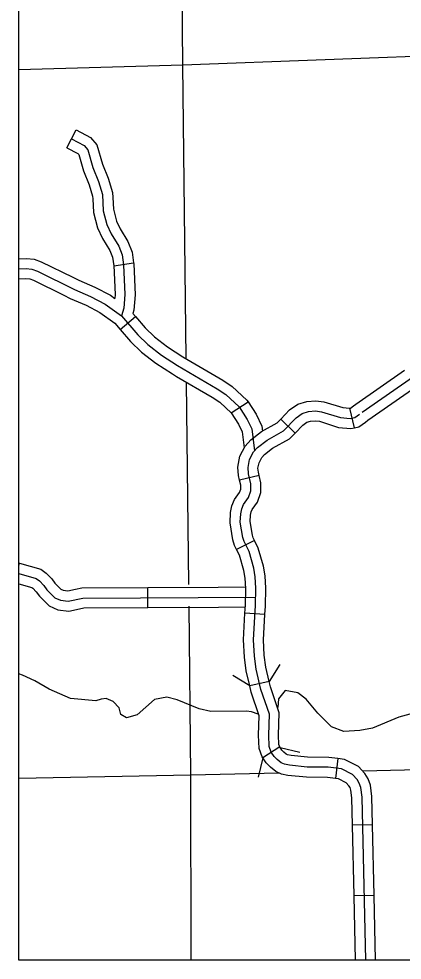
# Model space of a CAD drawing. Extents: x 1212896 to 1368412, y 378476 to 478763.
# Drawn here: x 1257400 to 1260272, y 388319 to 395366 of the extents above; entities that cross this region are included whole.
import ezdxf

# ---------------------------------------------------------------- set-up
doc = ezdxf.new("R2010")
doc.units = 0
for name, color, linetype in [('1', 7, 'Continuous'), ('Level 32', 7, 'Continuous'), ('Level 35', 7, 'Continuous'), ('Level 38', 7, 'Continuous'), ('Level 45', 7, 'Continuous'), ('Level 5', 7, 'Continuous')]:
    doc.layers.add(name, color=color, linetype=linetype)

msp = doc.modelspace()

# ---------------------------------------------------------------- linework, layer by layer
at = {"layer": '1'}
msp.add_lwpolyline([(1257400.3, 437504), (1319317.3, 437504), (1319317.3, 388319.3), (1257400.3, 388319.3)], close=True, dxfattribs=at)
at = {"layer": 'Level 32'}
for p, q in [((1259914.5, 392305), (1259879.5, 392450.8)), ((1259469.8, 392265.4), (1259362.1, 392369.8)), ((1259200.6, 391946.8), (1259054.4, 391913.2)), ((1259165.7, 391461.1), (1259031.2, 391394.8)), ((1259243.9, 390908.2), (1259094.1, 390917.1)), ((1259276, 390405.3), (1259129.8, 390371.8)), ((1259354.1, 389915.3), (1259227.7, 389834.5)), ((1259789.6, 389828), (1259771.1, 389679.2)), ((1260049.4, 389332.1), (1259899.4, 389328.7)), ((1260061.4, 388804.2), (1259911.4, 388800.8))]:
    msp.add_line(p, q, dxfattribs=at)
for points in [[(1259971.3, 392421.1), (1261919.5, 393773.5), (1263757.6, 393849), (1263854.1, 393862.3), (1263943, 393901.2), (1264089.6, 393988.6), (1264123.1, 394014.3), (1264179.1, 394070.7), (1264209.7, 394110.8), (1264253.9, 394195.4), (1264365.6, 394350.5), (1264405.3, 394415), (1264447.9, 394490.5), (1264623.2, 394839), (1264835.1, 395227.9), (1264983.4, 395488.6)], [(1259879.5, 392450.8), (1259884.7, 392452.1), (1259907.3, 392467.9), (1259925.7, 392482.5), (1260289.5, 392735)], [(1259914.5, 392305), (1259947.4, 392312.8), (1259996.9, 392347.5), (1260015.2, 392361.9), (1260375.1, 392611.8)], [(1259362.1, 392369.8), (1259428.5, 392438.2), (1259489.7, 392482.6), (1259556.8, 392501.8), (1259624.8, 392507.7), (1259684.4, 392500.2), (1259826.2, 392455.8), (1259877.7, 392450.4), (1259879.5, 392450.8)], [(1259998.7, 388319.3), (1259971, 389540.1), (1259962.6, 389611), (1259949.8, 389644.7), (1259933.6, 389671.1), (1259898.4, 389709), (1259816.8, 389750.5), (1259716.6, 389762.9), (1259559.6, 389764.6), (1259428.1, 389778.1), (1259391.1, 389785.8), (1259364.4, 389797.6), (1259336.1, 389820.4), (1259312, 389844.5), (1259291.6, 389876.4), (1259275.4, 389919.2), (1259272.2, 390004.8), (1259277.3, 390159.7), (1259214.1, 390345.8), (1259179, 390498.9), (1259165.7, 390595.6), (1259158.7, 390716.6), (1259174, 390973.6), (1259176.7, 391102.9), (1259171.2, 391188.5), (1259160.2, 391253.5), (1259124.6, 391378.1), (1259087.9, 391452.5), (1259078, 391483.1), (1259059.1, 391597.7), (1259062, 391660.9), (1259070.1, 391697.8), (1259082.7, 391729.8), (1259121.9, 391783.2), (1259139.2, 391831.9), (1259139.2, 391885.1), (1259121.9, 391960.5), (1259117.4, 392006.4), (1259129.3, 392067.9), (1259158.4, 392124), (1259189.3, 392158.1), (1259260.4, 392212.6), (1259383.2, 392281.8), (1259478.7, 392380.3), (1259523.6, 392412.9), (1259570.7, 392426.3), (1259623.3, 392430.9), (1259668.1, 392425.3), (1259810.7, 392380.6), (1259882.8, 392373.1), (1259916.6, 392381.2), (1259952.9, 392406.6)], [(1259054.4, 391913.2), (1259046.4, 391948.1), (1259040.3, 392010), (1259056.4, 392093.2), (1259095.1, 392167.9), (1259137.3, 392214.5), (1259218.2, 392276.5), (1259336.1, 392342.9), (1259362.1, 392369.8)], [(1259469.8, 392265.4), (1259527.1, 392324.5), (1259556.4, 392345.7), (1259584.1, 392353.6), (1259621.9, 392356.9), (1259652.4, 392353.1), (1259795.7, 392308.1), (1259887.7, 392298.5), (1259914.5, 392305)], [(1259200.6, 391946.8), (1259194.7, 391972.4), (1259191.7, 392003), (1259199.5, 392043.4), (1259219.4, 392081.7), (1259239.3, 392103.8), (1259301.1, 392151), (1259428.7, 392222.9), (1259469.8, 392265.4)], [(1259031.2, 391394.8), (1259017, 391423.6), (1259003.5, 391465), (1258982.4, 391593.2), (1258986, 391671), (1258996.8, 391720.2), (1259015.2, 391766.9), (1259053.7, 391819.4), (1259062.8, 391845.1), (1259062.8, 391876.4), (1259054.4, 391913.2)], [(1259165.7, 391461.1), (1259156.3, 391480.3), (1259149.7, 391500.6), (1259133, 391602.1), (1259135.2, 391651.3), (1259140.8, 391676.3), (1259147.7, 391693.9), (1259187.6, 391748.3), (1259212.8, 391819.1), (1259212.9, 391893.4), (1259200.6, 391946.8)], [(1259243.9, 390908.2), (1259247.6, 390970.6), (1259250.4, 391104.5), (1259244.4, 391197.1), (1259232.1, 391269.8), (1259193.5, 391404.7), (1259165.7, 391461.1)], [(1259094.1, 390917.1), (1259097.7, 390976.6), (1259100.3, 391101.2), (1259095.2, 391179.7), (1259085.6, 391236.5), (1259053, 391350.5), (1259031.2, 391394.8)], [(1259129.8, 390371.8), (1259103.8, 390485.2), (1259089.6, 390588.2), (1259082.1, 390716.7), (1259094.1, 390917.1)], [(1259276, 390405.3), (1259251.5, 390512.2), (1259239, 390602.8), (1259232.4, 390716.5), (1259243.9, 390908.2)], [(1259357.7, 389909.7), (1259348.5, 389934), (1259345.9, 390004.9), (1259351.4, 390170.6), (1259285, 390366), (1259276, 390405.3)], [(1259227.8, 389834.5), (1259223, 389842), (1259199.6, 389903.9), (1259195.8, 390004.6), (1259200.5, 390148.3), (1259140.5, 390325), (1259129.8, 390371.8)], [(1259789.6, 389828), (1259721.5, 389836.5), (1259563.7, 389838.1), (1259439.4, 389851), (1259413.7, 389856.3), (1259403, 389861), (1259385.4, 389875.2), (1259369.7, 389890.9), (1259354.1, 389915.3)], [(1259771.1, 389679.2), (1259711.5, 389686.6), (1259555.2, 389688.2), (1259416.4, 389702.6), (1259367.6, 389712.7), (1259324.3, 389731.8), (1259285, 389763.5), (1259252.1, 389796.4), (1259227.7, 389834.5)], [(1260049.4, 389332.1), (1260044.5, 389545.3), (1260034.7, 389628.7), (1260016.1, 389677.3), (1259992.5, 389715.9), (1259943.4, 389768.7), (1259838.7, 389822), (1259789.6, 389828)], [(1259899.4, 389328.7), (1259894.7, 389534.8), (1259887.9, 389592.6), (1259880.9, 389610.9), (1259872.5, 389624.7), (1259851.7, 389647), (1259794.1, 389676.3), (1259771.1, 389679.2)], [(1259911.4, 388800.8), (1259899.4, 389328.7)], [(1260061.4, 388804.2), (1260049.4, 389332.1)], [(1259922.3, 388319.3), (1259911.4, 388800.8)], [(1260072.4, 388319.3), (1260061.4, 388804.2)]]:
    msp.add_lwpolyline(points, dxfattribs=at)
at = {"layer": 'Level 35'}
for points in [[(1259193.6, 390159.9), (1259143.8, 390177.2), (1259105.6, 390183.9), (1258839.7, 390180.9), (1258752.1, 390200.9), (1258585.8, 390268.4), (1258509.3, 390287), (1258416.8, 390269.7), (1258285.9, 390155.2), (1258207.9, 390132.5), (1258163.6, 390157.9), (1258151, 390207.5), (1258107.4, 390255.1), (1258053.6, 390278.4), (1258016.8, 390273.1), (1257976.2, 390260.7), (1257786.7, 390277.3), (1257628.3, 390348.1), (1257521.3, 390410.5), (1257428.9, 390452.5), (1257400.3, 390463.6)], [(1260355.9, 390167.3), (1260245.8, 390139.5), (1260048.7, 390055), (1259954.3, 390039.4), (1259833.5, 390032.3), (1259741.4, 390067.3), (1259640, 390169), (1259551.5, 390273.2), (1259490.9, 390320.2), (1259396.2, 390339), (1259344.6, 390275.1), (1259339.3, 390211.4)]]:
    msp.add_lwpolyline(points, dxfattribs=at)
at = {"layer": 'Level 38'}
for points in [[(1259355.6, 390532.4), (1259276, 390405.3)], [(1259129.8, 390371.8), (1259002.7, 390451.4)], [(1259358.4, 389912.6), (1259504.2, 389877.4)], [(1259195.1, 389688.6), (1259230.4, 389834.4)]]:
    msp.add_lwpolyline(points, dxfattribs=at)
at = {"layer": 'Level 45'}
for p, q in [((1257760.7, 394401.6), (1257830.6, 394534.4)), ((1258111.3, 393517.9), (1258259.8, 393538.7)), ((1258160, 393040.2), (1258273.5, 393138.3)), ((1258991.4, 392416.8), (1259117.1, 392498.7)), ((1257400.3, 391273.4), (1257405.2, 391290.9)), ((1258367.1, 390959.2), (1258366.2, 391109.2))]:
    msp.add_line(p, q, dxfattribs=at)
for points in [[(1257830.6, 394534.4), (1257937.9, 394477.8), (1257985.3, 394423.4), (1258027.5, 394277.6), (1258068.8, 394173.3), (1258101.6, 394065.4), (1258103.8, 394028.2)], [(1257795, 394466.8), (1257889.7, 394416.9), (1257916.6, 394385.9), (1257955.2, 394252.8), (1257996.7, 394148.1), (1258025.9, 394051.9), (1258033, 393928.9), (1258059.4, 393826.6), (1258092.2, 393756.9), (1258148.8, 393665.4), (1258174, 393600.1), (1258184.5, 393525.4), (1258195.1, 393301.3), (1258186.3, 393200.9), (1258168.4, 393143.2)], [(1257760.7, 394401.6), (1257843.2, 394358.2), (1257850.4, 394349.9), (1257885.4, 394229), (1257927.1, 394123.8), (1257952.9, 394038.9), (1257954, 394019.5)], [(1257954, 394019.5), (1257959.9, 393917.5), (1257989.9, 393801.6), (1258027.4, 393721.7), (1258082.6, 393632.5), (1258102.3, 393581.5), (1258111.3, 393517.9)], [(1258103.8, 394028.2), (1258108.8, 393940.8), (1258131.6, 393852.7), (1258159.5, 393793.3), (1258217.5, 393699.5), (1258248.4, 393619.5), (1258259.8, 393538.7)], [(1257400.3, 393570.3), (1257457, 393573.2), (1257515.2, 393566.7), (1257568.9, 393548), (1257805.1, 393431.3)], [(1258111.2, 393518.5), (1258121.3, 393302.8), (1258118.7, 393273.2)], [(1258259.8, 393538.7), (1258260.7, 393532.5), (1258271.6, 393299.8), (1258261.7, 393186.1), (1258253.9, 393161)], [(1257400.3, 393493.9), (1257454.6, 393496.6), (1257498.2, 393491.7), (1257539.3, 393477.4), (1257816.6, 393340.4), (1257937.6, 393288.3), (1258046.4, 393231.2), (1258168.4, 393143.2), (1258291.1, 393001.1), (1258367.6, 392927.6), (1258469.2, 392847.9), (1258589.7, 392770.8), (1258887.1, 392597.3), (1258951, 392553.6), (1259049.7, 392462.2), (1259111, 392368), (1259145.5, 392295.8), (1259165.7, 392132.1)], [(1257400.3, 393420.2), (1257452.4, 393422.7), (1257481.8, 393419.5), (1257510.8, 393409.4), (1257738.7, 393296.8)], [(1257805.1, 393431.3), (1257848.7, 393409.8), (1257970.5, 393357.3), (1258086.8, 393296.3), (1258118.7, 393273.2)], [(1257738.7, 393296.8), (1257785.7, 393273.6), (1257905.9, 393221.8), (1258007.6, 393168.4), (1258118.3, 393088.5), (1258160, 393040.2)], [(1258253.9, 393161), (1258273.5, 393138.3)], [(1258273.5, 393138.3), (1258346.6, 393053.7), (1258417.7, 392985.3), (1258513.5, 392910.2), (1258629.5, 392836), (1258657.9, 392819.4)], [(1258160, 393040.2), (1258237.6, 392950.4), (1258319.2, 392871.9), (1258426.6, 392787.8), (1258551.3, 392708), (1258582.3, 392689.9)], [(1258657.9, 392819.4), (1258928, 392661.9), (1258998.7, 392613.4), (1259108.5, 392511.8), (1259117.1, 392498.7)], [(1258582.3, 392689.9), (1258847.7, 392535), (1258904.9, 392495.9), (1258993, 392414.3)], [(1259117.1, 392498.7), (1259177.8, 392405.5), (1259219.8, 392317.4), (1259224.4, 392280)], [(1258991.4, 392416.8), (1259046.7, 392332), (1259073.9, 392274.9), (1259088.7, 392155.5)], [(1257400.3, 391292.2), (1257405.2, 391290.9)], [(1257405.2, 391290.9), (1257564.3, 391247.1), (1257604.7, 391217.6), (1257647.3, 391172.8), (1257669.9, 391141.3), (1257714.4, 391096.6), (1257732.5, 391088.5), (1257767.8, 391084.4), (1257823.9, 391096)], [(1257400.3, 391213), (1257530.5, 391177.2), (1257554.1, 391159.9), (1257588.3, 391124), (1257611.4, 391091.8), (1257670.3, 391032.7), (1257712, 391014), (1257771.2, 391007), (1257880.4, 391029.8), (1259175.4, 391037.9)], [(1257400.3, 391136.6), (1257498, 391109.8), (1257505.3, 391104.4), (1257531.4, 391077), (1257555, 391044), (1257627.8, 390971), (1257692.2, 390942.2), (1257774.4, 390932.5), (1257854.5, 390949.2)], [(1257823.9, 391096), (1257872.3, 391106.1), (1258366.2, 391109.2)], [(1258366.2, 391109.2), (1258894.1, 391112.5)], [(1258894.1, 391112.5), (1259099.4, 391113.8)], [(1257854.5, 390949.2), (1257888.2, 390956.2), (1258367.1, 390959.2)], [(1258367.1, 390959.2), (1258895.1, 390962.5)], [(1258895.1, 390962.5), (1259096.9, 390963.7)]]:
    msp.add_lwpolyline(points, dxfattribs=at)
at = {"layer": 'Level 5'}
for points in [[(1258654.2, 392825.6), (1258629.3, 395019), (1258582.4, 400316.5)], [(1261827.8, 395138.7), (1258629.3, 395019), (1257400.3, 394985.6)], [(1258673.5, 391130.7), (1258656.3, 392647.3)], [(1258691.6, 388319.3), (1258689.7, 389706), (1258675.3, 390968.5)], [(1259976.1, 389736.6), (1263915.5, 389830.4), (1264089.8, 389837.5)], [(1257400.3, 389682.8), (1258689.7, 389706), (1259347.6, 389721.6)]]:
    msp.add_lwpolyline(points, dxfattribs=at)

doc.saveas('drawing.dxf')
